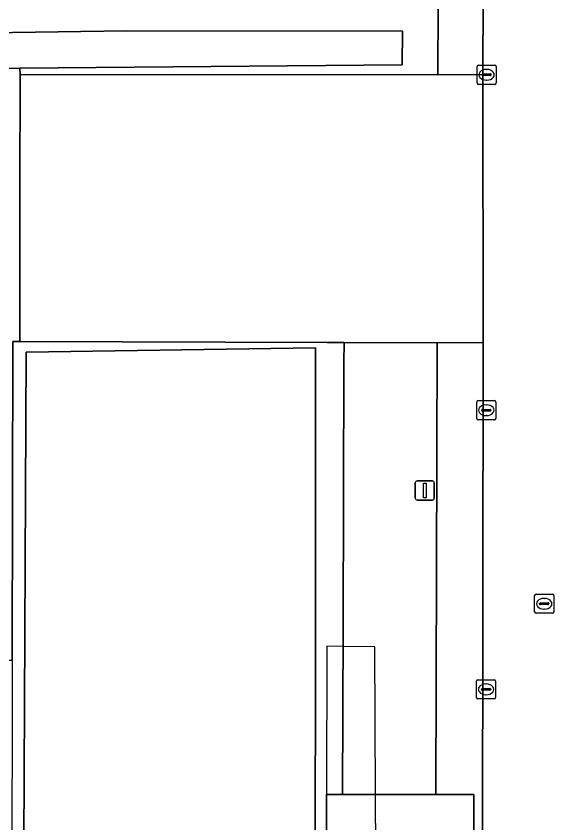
# Model space of a CAD drawing. Extents: x 161477 to 163040, y 383680 to 384871.
# Drawn here: x 162317.25 to 162345.35, y 384314.06 to 384356.1 of the extents above; entities that cross this region are included whole.
import ezdxf

# ---------------------------------------------------------------- set-up
doc = ezdxf.new("R2010")
doc.units = 0
for name, color, linetype in [('IMGEO_Dek', 7, 'Continuous'), ('IMGEO_Groenvoorziening', 7, 'Continuous'), ('IMGEO_Kolk', 7, 'Continuous'), ('IMGEO_Lichtmast', 7, 'Continuous'), ('IMGEO_Pand', 7, 'Continuous'), ('IMGEO_Rijbaan_lokaal_gesloten', 7, 'Continuous'), ('IMGEO_Rijbaan_lokaal_open', 7, 'Continuous'), ('IMGEO_Rioolput', 7, 'Continuous'), ('IMGEO_Terreindeel_halfverhard', 7, 'Continuous'), ('IMGEO_Voetpad_gesloten', 7, 'Continuous'), ('IMGEO_Voetpad_open', 7, 'Continuous')]:
    doc.layers.add(name, color=color, linetype=linetype)

msp = doc.modelspace()

# ---------------------------------------------------------------- linework, layer by layer
at = {"layer": 'IMGEO_Dek'}
msp.add_lwpolyline([(162346.374, 384298.801), (162341.569, 384298.807), (162339.146, 384298.81), (162336.096, 384298.81), (162336.037, 384309.507), (162336.003, 384315.532), (162335.96, 384323.226), (162334.307, 384323.25), (162333.455, 384323.262), (162333.44, 384315.53), (162333.427, 384309.474), (162333.327, 384259.394), (162333.315, 384253.414), (162335.823, 384253.405), (162336.152, 384288.811), (162336.108, 384296.753), (162339.147, 384296.744), (162341.567, 384296.737), (162346.608, 384296.722)], dxfattribs=at)
at = {"layer": 'IMGEO_Groenvoorziening'}
for points in [[(162339.295, 384363.901), (162303.94, 384363.903), (162279.217, 384363.849), (162251.801, 384363.804), (162251.661, 384363.802), (162251.669, 384360.914), (162251.684, 384355.359), (162265.857, 384355.347), (162280.207, 384355.346), (162297.752, 384355.065), (162312.294, 384355.175), (162323.002, 384355.344), (162337.409, 384355.315), (162337.395, 384353.574), (162317.453, 384353.398), (162317.456, 384353.058), (162339.245, 384353.051)], [(162337.409, 384355.315), (162323.002, 384355.344), (162312.294, 384355.175), (162297.752, 384355.065), (162280.207, 384355.346), (162265.857, 384355.347), (162251.684, 384355.359), (162251.651, 384353.363), (162251.984, 384353.363), (162312.286, 384353.353), (162317.453, 384353.398), (162337.395, 384353.574)], [(162317.451, 384339.148), (162317.454, 384347.058), (162317.456, 384353.058), (162317.453, 384353.398), (162312.286, 384353.353), (162312.28, 384348.311), (162312.279, 384347.792), (162312.191, 384322.558), (162314.7, 384322.546), (162317.053, 384322.536), (162317.086, 384339.149)], [(162339.218, 384339.074), (162334.356, 384339.097), (162334.352, 384338.053), (162334.31, 384324.242), (162334.284, 384315.531), (162339.143, 384315.534)]]:
    msp.add_lwpolyline(points, close=True, dxfattribs=at)
at = {"layer": 'IMGEO_Kolk'}
for p, q in [((162341.369, 384353.547), (162342.221, 384353.547)), ((162341.294, 384352.621), (162341.294, 384353.473)), ((162341.596, 384353.09), (162341.994, 384353.09)), ((162341.782, 384353.327), (162341.807, 384353.327)), ((162342.295, 384353.473), (162342.295, 384352.621)), ((162341.553, 384353.041), (162341.553, 384353.053)), ((162341.991, 384353.004), (162341.593, 384353.004)), ((162341.805, 384352.767), (162341.78, 384352.767)), ((162342.037, 384353.053), (162342.037, 384353.041)), ((162342.221, 384352.547), (162341.369, 384352.547)), ((162341.278, 384335.138), (162341.278, 384335.99)), ((162341.353, 384336.064), (162342.205, 384336.064)), ((162341.766, 384335.844), (162341.791, 384335.844)), ((162342.279, 384335.99), (162342.279, 384335.138)), ((162341.537, 384335.558), (162341.537, 384335.57)), ((162341.975, 384335.521), (162341.577, 384335.521)), ((162341.58, 384335.607), (162341.978, 384335.607)), ((162342.021, 384335.57), (162342.021, 384335.558)), ((162342.205, 384335.064), (162341.353, 384335.064)), ((162341.789, 384335.284), (162341.764, 384335.284)), ((162341.264, 384320.592), (162341.264, 384321.444)), ((162341.339, 384321.518), (162342.191, 384321.518)), ((162341.752, 384321.298), (162341.777, 384321.298)), ((162342.265, 384321.444), (162342.265, 384320.592)), ((162341.523, 384321.012), (162341.523, 384321.024)), ((162341.961, 384320.975), (162341.563, 384320.975)), ((162341.566, 384321.061), (162341.964, 384321.061)), ((162341.775, 384320.738), (162341.75, 384320.738)), ((162342.007, 384321.024), (162342.007, 384321.012)), ((162342.191, 384320.518), (162341.339, 384320.518))]:
    msp.add_line(p, q, dxfattribs=at)
for points in [[(162341.369, 384353.547), (162342.221, 384353.547)], [(162341.294, 384352.621), (162341.294, 384353.473)], [(162342.295, 384353.473), (162342.295, 384352.621)], [(162342.221, 384352.547), (162341.369, 384352.547)], [(162341.278, 384335.138), (162341.278, 384335.99)], [(162341.353, 384336.064), (162342.205, 384336.064)], [(162342.279, 384335.99), (162342.279, 384335.138)], [(162342.205, 384335.064), (162341.353, 384335.064)], [(162341.264, 384320.592), (162341.264, 384321.444)], [(162341.339, 384321.518), (162342.191, 384321.518)], [(162342.265, 384321.444), (162342.265, 384320.592)], [(162342.191, 384320.518), (162341.339, 384320.518)]]:
    msp.add_lwpolyline(points, dxfattribs=at)
for centre, radius, start, end in [((162341.371, 384353.471), 0.0765, 91.552, 178.448), ((162341.371, 384353.471), 0.0765, 91.552, 178.448), ((162342.219, 384353.471), 0.0765, 1.552, 88.448), ((162342.219, 384353.471), 0.0765, 1.552, 88.448), ((162341.593, 384353.05), 0.0403, 85.8775, 175.7526), ((162341.998, 384353.052), 0.0386, 1.7309, 96.639), ((162341.59, 384353.04), 0.0366, 178.938, 274.7102), ((162341.994, 384353.047), 0.043, 264.8664, 352.4533), ((162341.371, 384352.623), 0.0765, 181.552, 268.448), ((162341.371, 384352.623), 0.0765, 181.552, 268.448), ((162342.219, 384352.623), 0.0765, 271.552, 358.448), ((162342.219, 384352.623), 0.0765, 271.552, 358.448), ((162341.355, 384335.988), 0.0765, 91.552, 178.448), ((162341.355, 384335.988), 0.0765, 91.552, 178.448), ((162342.203, 384335.988), 0.0765, 1.552, 88.448), ((162342.203, 384335.988), 0.0765, 1.552, 88.448), ((162341.577, 384335.567), 0.0403, 85.8775, 175.7526), ((162341.574, 384335.557), 0.0366, 178.938, 274.7102), ((162341.978, 384335.564), 0.043, 264.8664, 352.4533), ((162341.982, 384335.569), 0.0386, 1.7309, 96.639), ((162341.355, 384335.14), 0.0765, 181.552, 268.448), ((162341.355, 384335.14), 0.0765, 181.552, 268.448), ((162342.203, 384335.14), 0.0765, 271.552, 358.448), ((162342.203, 384335.14), 0.0765, 271.552, 358.448), ((162341.341, 384321.442), 0.0765, 91.552, 178.448), ((162341.341, 384321.442), 0.0765, 91.552, 178.448), ((162342.189, 384321.442), 0.0765, 1.552, 88.448), ((162342.189, 384321.442), 0.0765, 1.552, 88.448), ((162341.563, 384321.021), 0.0403, 85.8775, 175.7526), ((162341.56, 384321.011), 0.0366, 178.938, 274.7102), ((162341.964, 384321.018), 0.043, 264.8664, 352.4533), ((162341.968, 384321.023), 0.0386, 1.7309, 96.639), ((162341.341, 384320.594), 0.0765, 181.552, 268.448), ((162341.341, 384320.594), 0.0765, 181.552, 268.448), ((162342.189, 384320.594), 0.0765, 271.552, 358.448), ((162342.189, 384320.594), 0.0765, 271.552, 358.448)]:
    msp.add_arc(centre, radius, start, end, dxfattribs=at)
for centre, major_axis, ratio, start_param, end_param in [((162341.781, 384353.047), (-0.387, 0.002), 0.722429, 4.712389, 7.853982), ((162341.806, 384353.047), (-0.39, 0.002), 0.717154, 1.570796, 4.712389), ((162341.765, 384335.564), (-0.387, 0.002), 0.722429, 4.712389, 7.853982), ((162341.79, 384335.564), (-0.39, 0.002), 0.717154, 1.570796, 4.712389), ((162341.751, 384321.018), (-0.387, 0.002), 0.722429, 4.712389, 7.853982), ((162341.776, 384321.018), (-0.39, 0.002), 0.717154, 1.570796, 4.712389)]:
    msp.add_ellipse(centre, major_axis=major_axis, ratio=ratio, start_param=start_param, end_param=end_param, dxfattribs=at)
at = {"layer": 'IMGEO_Lichtmast'}
for p, q in [((162338.075, 384330.98), (162338.075, 384331.78)), ((162338.075, 384331.78), (162338.075, 384330.98)), ((162338.175, 384331.88), (162338.965, 384331.88)), ((162338.965, 384331.88), (162338.175, 384331.88)), ((162339.065, 384331.78), (162339.065, 384330.98)), ((162339.065, 384330.98), (162339.065, 384331.78)), ((162338.965, 384330.88), (162338.175, 384330.88)), ((162338.175, 384330.88), (162338.965, 384330.88))]:
    msp.add_line(p, q, dxfattribs=at)
msp.add_lwpolyline([(162338.495, 384331.755), (162338.645, 384331.755), (162338.645, 384331.005), (162338.495, 384331.005), (162338.495, 384331.755)], dxfattribs=at)
for centre, start, end in [((162338.175, 384331.78), 90, 180), ((162338.175, 384331.78), 90, 180), ((162338.965, 384331.78), 0, 90), ((162338.965, 384331.78), 360, 90), ((162338.175, 384330.98), 180, 270), ((162338.175, 384330.98), 180, 270), ((162338.965, 384330.98), 270, 0), ((162338.965, 384330.98), 270, 0)]:
    msp.add_arc(centre, 0.1, start, end, dxfattribs=at)
at = {"layer": 'IMGEO_Pand'}
msp.add_lwpolyline([(162332.868, 384338.814), (162317.775, 384338.596), (162317.492, 384279.991), (162304.608, 384279.951), (162278.525, 384280.163), (162247.165, 384280.093), (162247.036, 384254.271), (162278.605, 384254.33), (162278.607, 384253.545), (162280.67, 384253.504), (162280.662, 384245.479), (162280.658, 384241.734), (162279.188, 384241.732), (162278.644, 384241.731), (162278.744, 384209.614), (162304.79, 384209.113), (162304.675, 384253.783), (162332.833, 384253.804)], close=True, dxfattribs=at)
at = {"layer": 'IMGEO_Rijbaan_lokaal_gesloten'}
msp.add_lwpolyline([(162339.143, 384315.534), (162334.284, 384315.531), (162333.44, 384315.53), (162333.427, 384309.474), (162339.143, 384309.546), (162341.136, 384309.571), (162341.126, 384315.535)], close=True, dxfattribs=at)
at = {"layer": 'IMGEO_Rijbaan_lokaal_open'}
msp.add_lwpolyline([(162341.652, 384366.944), (162341.652, 384365.285), (162341.598, 384353.057), (162341.606, 384339.094), (162341.569, 384298.807), (162341.567, 384296.737), (162341.533, 384259.31), (162341.539, 384241.386), (162341.555, 384222.16), (162341.557, 384219.804), (162341.571, 384203.926), (162341.574, 384200.876), (162341.588, 384183.859)], dxfattribs=at)
at = {"layer": 'IMGEO_Rioolput'}
for p, q in [((162344.299, 384325.054), (162344.299, 384325.906)), ((162344.374, 384325.98), (162345.226, 384325.98)), ((162344.787, 384325.76), (162344.812, 384325.76)), ((162345.3, 384325.906), (162345.3, 384325.054)), ((162344.558, 384325.474), (162344.558, 384325.486)), ((162344.996, 384325.437), (162344.598, 384325.437)), ((162344.601, 384325.523), (162344.999, 384325.523)), ((162345.042, 384325.486), (162345.042, 384325.474)), ((162345.226, 384324.98), (162344.374, 384324.98)), ((162344.81, 384325.2), (162344.785, 384325.2))]:
    msp.add_line(p, q, dxfattribs=at)
for points in [[(162344.299, 384325.054), (162344.299, 384325.906)], [(162344.374, 384325.98), (162345.226, 384325.98)], [(162345.3, 384325.906), (162345.3, 384325.054)], [(162345.226, 384324.98), (162344.374, 384324.98)]]:
    msp.add_lwpolyline(points, dxfattribs=at)
for centre, radius, start, end in [((162344.376, 384325.904), 0.0765, 91.552, 178.448), ((162344.376, 384325.904), 0.0765, 91.552, 178.448), ((162345.224, 384325.904), 0.0765, 1.552, 88.448), ((162345.224, 384325.904), 0.0765, 1.552, 88.448), ((162344.598, 384325.483), 0.0403, 85.8775, 175.7526), ((162344.595, 384325.473), 0.0366, 178.938, 274.7102), ((162344.999, 384325.48), 0.043, 264.8664, 352.4533), ((162345.003, 384325.485), 0.0386, 1.7309, 96.639), ((162344.376, 384325.056), 0.0765, 181.552, 268.448), ((162344.376, 384325.056), 0.0765, 181.552, 268.448), ((162345.224, 384325.056), 0.0765, 271.552, 358.448), ((162345.224, 384325.056), 0.0765, 271.552, 358.448)]:
    msp.add_arc(centre, radius, start, end, dxfattribs=at)
for centre, major_axis, ratio, start_param, end_param in [((162344.786, 384325.48), (-0.387, 0.002), 0.722429, 4.712389, 7.853982), ((162344.811, 384325.48), (-0.39, 0.002), 0.717154, 1.570796, 4.712389)]:
    msp.add_ellipse(centre, major_axis=major_axis, ratio=ratio, start_param=start_param, end_param=end_param, dxfattribs=at)
at = {"layer": 'IMGEO_Terreindeel_halfverhard'}
for points in [[(162333.427, 384309.474), (162333.44, 384315.53), (162334.284, 384315.531), (162334.31, 384324.242), (162334.352, 384338.053), (162334.356, 384339.097), (162333.485, 384339.101), (162317.451, 384339.148), (162317.086, 384339.149), (162317.053, 384322.536), (162317.05, 384321.117), (162316.975, 384283.053)], [(162317.492, 384279.991), (162317.775, 384338.596), (162332.868, 384338.814), (162332.833, 384253.804)]]:
    msp.add_lwpolyline(points, dxfattribs=at)
at = {"layer": 'IMGEO_Voetpad_gesloten'}
msp.add_lwpolyline([(162346.374, 384298.801), (162341.569, 384298.807), (162339.146, 384298.81), (162336.096, 384298.81), (162336.037, 384309.507), (162336.003, 384315.532), (162335.96, 384323.226), (162334.307, 384323.25), (162333.455, 384323.262), (162333.44, 384315.53), (162333.427, 384309.474), (162333.327, 384259.394), (162333.315, 384253.414), (162335.823, 384253.405), (162336.152, 384288.811), (162336.108, 384296.753), (162339.147, 384296.744), (162341.567, 384296.737), (162346.608, 384296.722)], dxfattribs=at)
at = {"layer": 'IMGEO_Voetpad_open'}
msp.add_lwpolyline([(162251.801, 384363.804), (162279.217, 384363.849), (162303.94, 384363.903), (162339.295, 384363.901), (162339.245, 384353.051), (162341.598, 384353.057), (162341.652, 384365.285), (162295.516, 384365.277), (162260.548, 384365.225)], dxfattribs=at)
for points in [[(162341.598, 384353.057), (162339.245, 384353.051), (162317.456, 384353.058), (162317.454, 384347.058), (162317.451, 384339.148), (162333.485, 384339.101), (162334.356, 384339.097), (162339.218, 384339.074), (162341.606, 384339.094)], [(162341.606, 384339.094), (162339.218, 384339.074), (162339.143, 384315.534), (162341.126, 384315.535), (162341.136, 384309.571), (162339.143, 384309.546), (162339.146, 384298.81), (162339.147, 384296.744), (162339.153, 384278.064), (162339.144, 384274.434), (162339.087, 384259.335), (162341.533, 384259.31), (162341.567, 384296.737), (162341.569, 384298.807)]]:
    msp.add_lwpolyline(points, close=True, dxfattribs=at)

doc.saveas('drawing.dxf')
